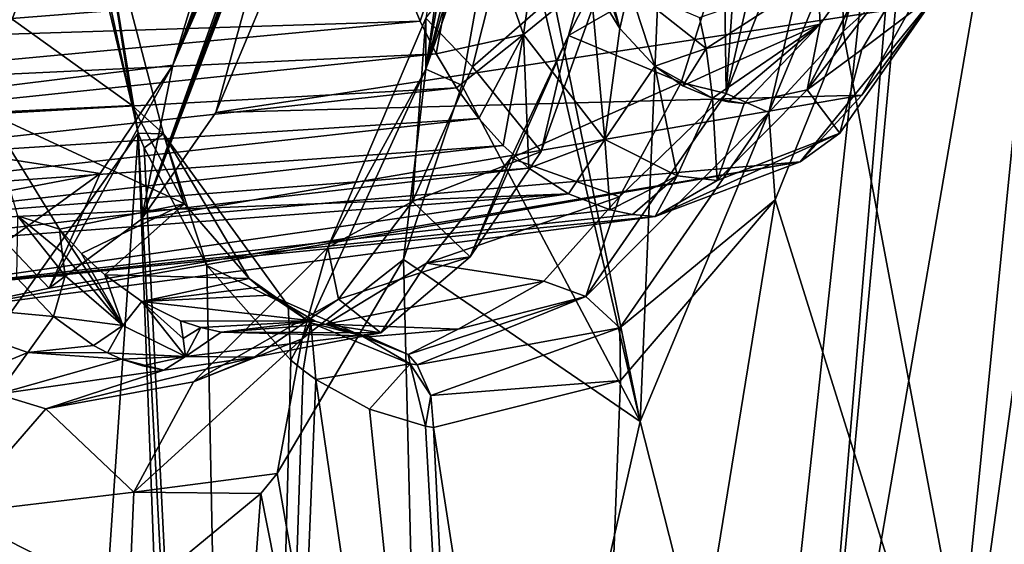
# Model space of a CAD drawing. Header units: metres. Extents: x -150 to 307, y -550 to 84.
# Tile 831 of 1056: x 249.59 to 252.95, y -13.33 to -11.54. Entities that reach past the tile are written whole.
import ezdxf

# ---------------------------------------------------------------- set-up
doc = ezdxf.new("R2010")
doc.units = ezdxf.units.M
doc.layers.add('solid_26006363', color=7, linetype='CONTINUOUS')

msp = doc.modelspace()

# ---------------------------------------------------------------- linework, layer by layer
at = {"layer": 'solid_26006363'}
for points in [[(247.951263, -14.257465, 951.906799), (252.180573, 0.000372, 948.293274), (248.598312, 0.000736, 952.540527)], [(247.951263, -14.257465, 951.906799), (255.587128, -0.000031, 943.90448), (252.180573, 0.000372, 948.293274)], [(247.951263, -14.257465, 951.906799), (254.887512, -14.478212, 943.281067), (255.587128, -0.000031, 943.90448)], [(248.892731, -6.4185, 926.910278), (249.790268, -10.9724, 928.343262), (248.680466, -13.780781, 926.987122)], [(251.265198, -10.728126, 934.467041), (251.710403, -12.908674, 935.243225), (251.928375, -7.703892, 935.309265)], [(251.710403, -12.908674, 935.243225), (252.664093, -10.617012, 936.531433), (251.928375, -7.703892, 935.309265)], [(251.810059, -17.519072, 936.105652), (253.274918, -9, 937.342651), (252.84436, -7.944332, 936.682312)], [(252.252716, -15.042229, 936.181519), (251.810059, -17.519072, 936.105652), (252.84436, -7.944332, 936.682312)], [(252.252716, -15.042229, 936.181519), (252.84436, -7.944332, 936.682312), (252.664093, -10.617012, 936.531433)], [(251.810059, -17.519072, 936.105652), (252.67569, -15.012932, 937.011597), (253.274918, -9, 937.342651)], [(252.67569, -15.012932, 937.011597), (253.008026, -15.023259, 936.636475), (253.507553, -9, 937.081543)], [(252.67569, -15.012932, 937.011597), (253.507553, -9, 937.081543), (253.274918, -9, 937.342651)], [(254.890045, -10.11483, 939.654663), (252.817551, -17.072838, 939.413269), (245.823288, -11.224192, 949.513977)], [(254.890045, -10.11483, 939.654663), (252.889893, -19.910128, 937.87262), (252.817551, -17.072838, 939.413269)], [(253.515091, -14.910597, 938.153931), (252.889893, -19.910128, 937.87262), (254.890045, -10.11483, 939.654663)], [(252.40329, -11.578052, 932.101685), (252.439377, -11.444045, 932.146851), (253.808365, -10.309201, 934.095703)], [(253.023529, -14.883463, 933.209106), (252.40329, -11.578052, 932.101685), (253.808365, -10.309201, 934.095703)], [(250.56842, -10.467242, 933.788513), (250.33963, -10.956529, 933.480713), (250.116531, -11.692293, 933.196655)], [(250.568558, -10.545215, 933.792664), (250.56842, -10.467242, 933.788513), (250.116531, -11.692293, 933.196655)], [(250.567352, -10.610978, 933.79425), (250.568558, -10.545215, 933.792664), (250.116531, -11.692293, 933.196655)], [(250.979767, -11.706484, 934.030212), (251.265198, -10.728126, 934.467041), (251.268661, -10.550341, 934.463074)], [(250.979767, -11.706484, 934.030212), (251.268661, -10.550341, 934.463074), (251.183731, -10.551995, 934.311768)], [(250.979767, -11.706484, 934.030212), (251.183731, -10.551995, 934.311768), (251.145004, -10.553416, 934.212341)], [(250.980011, -11.532798, 933.534607), (250.979767, -11.706484, 934.030212), (251.145004, -10.553416, 934.212341)], [(250.565063, -10.666368, 933.793701), (250.567352, -10.610978, 933.79425), (250.116531, -11.692293, 933.196655)], [(251.710403, -12.908674, 935.243225), (252.252716, -15.042229, 936.181519), (252.664093, -10.617012, 936.531433)], [(250.009369, -12.218646, 933.07135), (250.565063, -10.666368, 933.793701), (250.116531, -11.692293, 933.196655)], [(250.009369, -12.218646, 933.07135), (250.562729, -10.71297, 933.792725), (250.565063, -10.666368, 933.793701)], [(250.009369, -12.218646, 933.07135), (250.559967, -10.751966, 933.79071), (250.562729, -10.71297, 933.792725)], [(250.979767, -11.706484, 934.030212), (251.251221, -10.928292, 934.456848), (251.265198, -10.728126, 934.467041)], [(251.251221, -10.928292, 934.456848), (251.710403, -12.908674, 935.243225), (251.265198, -10.728126, 934.467041)], [(252.280228, -11.777094, 929.565125), (252.827423, -10.718417, 930.294006), (252.726089, -11.201728, 930.173218)], [(252.567337, -11.215545, 929.945984), (252.827423, -10.718417, 930.294006), (252.280228, -11.777094, 929.565125)], [(250.009369, -12.218646, 933.07135), (250.557739, -10.783516, 933.789063), (250.559967, -10.751966, 933.79071)], [(251.997559, -11.286668, 932.140503), (252.075073, -10.774871, 932.229614), (252.003632, -11.789911, 931.839783)], [(252.075073, -10.774871, 932.229614), (252.237, -10.778196, 932.138672), (252.003632, -11.789911, 931.839783)], [(252.003632, -11.789911, 931.839783), (252.237, -10.778196, 932.138672), (252.395874, -10.790856, 932.149963)], [(250.009369, -12.218646, 933.07135), (250.263702, -11.854607, 933.419189), (250.557739, -10.783516, 933.789063)], [(250.263702, -11.854607, 933.419189), (250.423447, -11.471597, 933.630127), (250.557739, -10.783516, 933.789063)], [(252.003632, -11.789911, 931.839783), (252.395874, -10.790856, 932.149963), (252.149673, -11.854748, 931.840515)], [(252.149673, -11.854748, 931.840515), (252.395874, -10.790856, 932.149963), (252.40329, -11.578052, 932.101685)], [(252.395874, -10.790856, 932.149963), (252.439377, -11.444045, 932.146851), (252.40329, -11.578052, 932.101685)], [(250.33963, -10.956529, 933.480713), (248.951813, -10.948673, 934.985962), (248.657089, -11.873304, 934.566345)], [(250.979767, -11.706484, 934.030212), (251.101913, -11.761521, 934.282898), (251.251221, -10.928292, 934.456848)], [(251.251221, -10.928292, 934.456848), (251.101913, -11.761521, 934.282898), (251.710403, -12.908674, 935.243225)], [(250.116531, -11.692293, 933.196655), (250.33963, -10.956529, 933.480713), (248.657089, -11.873304, 934.566345)], [(249.790268, -10.9724, 928.343262), (249.998474, -11.924872, 928.68573), (248.680466, -13.780781, 926.987122)], [(249.855148, -11.050137, 928.528381), (249.998474, -11.924872, 928.68573), (249.790268, -10.9724, 928.343262)], [(251.125336, -11.053217, 928.122925), (251.40181, -10.960948, 928.274292), (251.312698, -11.588513, 928.390747)], [(251.40181, -10.960948, 928.274292), (251.539825, -11.401443, 928.492065), (251.312698, -11.588513, 928.390747)], [(249.977539, -11.830956, 929.078552), (249.776688, -10.991296, 928.724304), (249.320709, -11.357504, 929.426758)], [(249.855148, -11.050137, 928.528381), (249.776688, -10.991296, 928.724304), (249.977539, -11.830956, 929.078552)], [(251.672638, -11.427462, 928.681274), (251.64151, -11.56792, 928.644775), (251.499786, -11.029425, 928.415955)], [(251.51973, -11.216222, 928.453857), (251.499786, -11.029425, 928.415955), (251.64151, -11.56792, 928.644775)], [(249.855148, -11.050137, 928.528381), (250.084778, -11.927205, 928.914185), (249.998474, -11.924872, 928.68573)], [(249.855148, -11.050137, 928.528381), (249.977539, -11.830956, 929.078552), (250.084778, -11.927205, 928.914185)], [(251.125336, -11.053217, 928.122925), (250.959793, -11.542301, 928.425537), (250.91246, -11.426021, 928.361694)], [(251.125336, -11.053217, 928.122925), (251.014938, -11.654513, 928.499146), (250.959793, -11.542301, 928.425537)], [(251.125336, -11.053217, 928.122925), (251.312698, -11.588513, 928.390747), (251.014938, -11.654513, 928.499146)], [(250.980011, -11.532798, 933.534607), (251.275345, -11.155883, 933.199036), (251.139008, -11.698928, 932.998596)], [(251.629517, -11.268718, 932.725342), (251.139008, -11.698928, 932.998596), (251.275345, -11.155883, 933.199036)], [(251.576401, -11.191957, 932.644043), (251.46579, -11.591379, 932.505005), (251.629517, -11.268718, 932.725342)], [(251.997559, -11.286668, 932.140503), (251.46579, -11.591379, 932.505005), (251.576401, -11.191957, 932.644043)], [(251.51973, -11.216222, 928.453857), (251.64151, -11.56792, 928.644775), (251.539825, -11.401443, 928.492065)], [(252.280228, -11.777094, 929.565125), (252.726089, -11.201728, 930.173218), (252.467163, -11.63983, 929.825134)], [(252.324249, -11.552309, 929.615723), (252.567337, -11.215545, 929.945984), (252.280228, -11.777094, 929.565125)], [(252.316452, -11.389971, 929.689209), (252.567337, -11.215545, 929.945984), (252.324249, -11.552309, 929.615723)], [(252.467163, -11.63983, 929.825134), (252.726089, -11.201728, 930.173218), (252.728088, -11.441796, 930.366089)], [(252.817551, -17.072838, 939.413269), (244.751938, -16.872917, 948.559448), (245.823288, -11.224192, 949.513977)], [(251.629517, -11.268718, 932.725342), (251.373123, -11.987314, 932.392639), (251.139008, -11.698928, 932.998596)], [(251.46579, -11.591379, 932.505005), (251.373123, -11.987314, 932.392639), (251.629517, -11.268718, 932.725342)], [(251.85025, -11.751698, 931.940857), (251.46579, -11.591379, 932.505005), (251.997559, -11.286668, 932.140503)], [(251.85025, -11.751698, 931.940857), (251.997559, -11.286668, 932.140503), (252.003632, -11.789911, 931.839783)], [(249.977539, -11.830956, 929.078552), (249.320709, -11.357504, 929.426758), (249.484818, -11.853856, 929.68457)], [(251.590469, -11.946284, 928.793091), (251.312698, -11.588513, 928.390747), (251.539825, -11.401443, 928.492065)], [(251.64151, -11.56792, 928.644775), (251.590469, -11.946284, 928.793091), (251.539825, -11.401443, 928.492065)], [(251.913467, -11.529543, 929.107178), (252.316452, -11.389971, 929.689209), (251.936188, -11.636311, 929.066833)], [(252.316452, -11.389971, 929.689209), (252.324249, -11.552309, 929.615723), (251.936188, -11.636311, 929.066833)], [(250.91246, -11.426021, 928.361694), (248.437576, -11.622169, 930.788391), (248.387665, -11.460731, 930.709106)], [(250.91246, -11.426021, 928.361694), (250.959793, -11.542301, 928.425537), (248.437576, -11.622169, 930.788391)], [(251.672638, -11.427462, 928.681274), (251.761169, -11.696607, 928.82135), (251.64151, -11.56792, 928.644775)], [(251.672638, -11.427462, 928.681274), (251.936188, -11.636311, 929.066833), (251.761169, -11.696607, 928.82135)], [(251.672638, -11.427462, 928.681274), (251.913467, -11.529543, 929.107178), (251.936188, -11.636311, 929.066833)], [(252.728088, -11.441796, 930.366089), (252.466904, -11.794749, 930.347961), (252.256775, -12.02308, 930.088501)], [(252.392319, -11.9252, 929.910339), (252.728088, -11.441796, 930.366089), (252.256775, -12.02308, 930.088501)], [(252.467163, -11.63983, 929.825134), (252.728088, -11.441796, 930.366089), (252.392319, -11.9252, 929.910339)], [(252.728088, -11.441796, 930.366089), (252.636612, -11.492989, 930.554382), (252.466904, -11.794749, 930.347961)], [(252.636612, -11.492989, 930.554382), (250.423447, -11.471597, 933.630127), (250.263702, -11.854607, 933.419189)], [(252.466904, -11.794749, 930.347961), (252.636612, -11.492989, 930.554382), (250.263702, -11.854607, 933.419189)], [(250.959793, -11.542301, 928.425537), (248.497116, -11.773153, 930.880981), (248.437576, -11.622169, 930.788391)], [(250.959793, -11.542301, 928.425537), (251.014938, -11.654513, 928.499146), (248.497116, -11.773153, 930.880981)], [(250.64505, -12.314672, 933.029602), (250.979767, -11.706484, 934.030212), (250.980011, -11.532798, 933.534607)], [(250.64505, -12.314672, 933.029602), (250.980011, -11.532798, 933.534607), (250.933609, -12.158373, 932.66748)], [(250.980011, -11.532798, 933.534607), (251.139008, -11.698928, 932.998596), (250.933609, -12.158373, 932.66748)], [(251.94664, -11.721066, 929.086304), (251.936188, -11.636311, 929.066833), (252.324249, -11.552309, 929.615723)], [(251.94664, -11.721066, 929.086304), (252.324249, -11.552309, 929.615723), (251.95723, -11.805872, 929.105957)], [(252.324249, -11.552309, 929.615723), (252.01123, -11.818256, 929.183594), (251.95723, -11.805872, 929.105957)], [(252.324249, -11.552309, 929.615723), (252.065872, -11.823713, 929.261719), (252.01123, -11.818256, 929.183594)], [(252.324249, -11.552309, 929.615723), (252.280228, -11.777094, 929.565125), (252.065872, -11.823713, 929.261719)], [(251.64151, -11.56792, 928.644775), (251.761169, -11.696607, 928.82135), (251.590469, -11.946284, 928.793091)], [(252.149673, -11.854748, 931.840515), (252.40329, -11.578052, 932.101685), (252.171616, -12.152227, 931.797607)], [(252.171616, -12.152227, 931.797607), (252.40329, -11.578052, 932.101685), (253.023529, -14.883463, 933.209106)], [(251.312698, -11.588513, 928.390747), (251.084198, -11.770579, 928.590759), (251.014938, -11.654513, 928.499146)], [(251.312698, -11.588513, 928.390747), (251.160507, -11.874962, 928.690979), (251.084198, -11.770579, 928.590759)], [(251.46579, -11.591379, 932.505005), (251.130615, -12.346475, 932.062317), (251.373123, -11.987314, 932.392639)], [(251.46579, -11.591379, 932.505005), (251.27002, -12.010502, 932.24469), (251.130615, -12.346475, 932.062317)], [(251.312698, -11.588513, 928.390747), (251.243088, -11.96666, 928.798706), (251.160507, -11.874962, 928.690979)], [(251.312698, -11.588513, 928.390747), (251.331177, -12.044744, 928.913025), (251.243088, -11.96666, 928.798706)], [(251.85025, -11.751698, 931.940857), (251.27002, -12.010502, 932.24469), (251.46579, -11.591379, 932.505005)], [(251.590469, -11.946284, 928.793091), (251.331177, -12.044744, 928.913025), (251.312698, -11.588513, 928.390747)], [(251.014938, -11.654513, 928.499146), (248.564224, -11.911601, 930.983704), (248.497116, -11.773153, 930.880981)], [(251.014938, -11.654513, 928.499146), (251.084198, -11.770579, 928.590759), (248.564224, -11.911601, 930.983704)], [(251.936188, -11.636311, 929.066833), (251.856567, -11.763168, 928.960449), (251.761169, -11.696607, 928.82135)], [(251.94664, -11.721066, 929.086304), (251.856567, -11.763168, 928.960449), (251.936188, -11.636311, 929.066833)], [(252.280228, -11.777094, 929.565125), (252.467163, -11.63983, 929.825134), (252.392319, -11.9252, 929.910339)], [(249.868439, -12.062613, 932.858643), (250.116531, -11.692293, 933.196655), (248.657089, -11.873304, 934.566345)], [(249.695206, -12.454182, 932.631409), (250.116531, -11.692293, 933.196655), (249.868439, -12.062613, 932.858643)], [(249.695206, -12.454182, 932.631409), (250.009369, -12.218646, 933.07135), (250.116531, -11.692293, 933.196655)], [(250.979767, -11.706484, 934.030212), (250.557816, -12.626791, 933.442749), (250.903076, -12.355446, 934.026001)], [(250.64505, -12.314672, 933.029602), (250.557816, -12.626791, 933.442749), (250.979767, -11.706484, 934.030212)], [(250.979767, -11.706484, 934.030212), (250.903076, -12.355446, 934.026001), (251.101913, -11.761521, 934.282898)], [(251.373123, -11.987314, 932.392639), (250.933609, -12.158373, 932.66748), (251.139008, -11.698928, 932.998596)], [(251.837326, -12.070254, 929.13501), (251.590469, -11.946284, 928.793091), (251.761169, -11.696607, 928.82135)], [(251.95723, -11.805872, 929.105957), (251.837326, -12.070254, 929.13501), (251.761169, -11.696607, 928.82135)], [(251.856567, -11.763168, 928.960449), (251.95723, -11.805872, 929.105957), (251.761169, -11.696607, 928.82135)], [(251.94664, -11.721066, 929.086304), (251.95723, -11.805872, 929.105957), (251.856567, -11.763168, 928.960449)], [(251.640625, -12.142179, 931.640991), (251.27002, -12.010502, 932.24469), (251.85025, -11.751698, 931.940857)], [(251.640625, -12.142179, 931.640991), (251.85025, -11.751698, 931.940857), (252.003632, -11.789911, 931.839783)], [(251.084198, -11.770579, 928.590759), (248.637939, -12.036964, 931.095276), (248.564224, -11.911601, 930.983704)], [(251.084198, -11.770579, 928.590759), (251.160507, -11.874962, 928.690979), (248.637939, -12.036964, 931.095276)], [(251.101913, -11.761521, 934.282898), (250.903076, -12.355446, 934.026001), (251.710403, -12.908674, 935.243225)], [(252.280228, -11.777094, 929.565125), (251.973038, -12.086204, 929.32019), (252.065872, -11.823713, 929.261719)], [(252.280228, -11.777094, 929.565125), (252.392319, -11.9252, 929.910339), (251.973038, -12.086204, 929.32019)], [(252.466904, -11.794749, 930.347961), (250.263702, -11.854607, 933.419189), (250.009369, -12.218646, 933.07135)], [(252.256775, -12.02308, 930.088501), (252.466904, -11.794749, 930.347961), (250.009369, -12.218646, 933.07135)], [(251.52504, -12.4819, 931.148743), (252.003632, -11.789911, 931.839783), (252.149673, -11.854748, 931.840515)], [(251.640625, -12.142179, 931.640991), (252.003632, -11.789911, 931.839783), (251.52504, -12.4819, 931.148743)], [(251.973038, -12.086204, 929.32019), (251.837326, -12.070254, 929.13501), (251.95723, -11.805872, 929.105957)], [(252.065872, -11.823713, 929.261719), (251.973038, -12.086204, 929.32019), (251.95723, -11.805872, 929.105957)], [(252.01123, -11.818256, 929.183594), (252.065872, -11.823713, 929.261719), (251.95723, -11.805872, 929.105957)], [(250.156128, -12.166257, 929.36908), (249.977539, -11.830956, 929.078552), (249.484818, -11.853856, 929.68457)], [(249.484818, -11.853856, 929.68457), (249.586243, -12.206549, 929.847412), (249.729462, -12.251982, 930.052246)], [(250.156128, -12.166257, 929.36908), (249.484818, -11.853856, 929.68457), (249.729462, -12.251982, 930.052246)], [(250.084778, -11.927205, 928.914185), (249.977539, -11.830956, 929.078552), (250.156128, -12.166257, 929.36908)], [(251.52504, -12.4819, 931.148743), (252.149673, -11.854748, 931.840515), (251.640961, -12.589167, 931.12439)], [(251.640961, -12.589167, 931.12439), (252.149673, -11.854748, 931.840515), (252.171616, -12.152227, 931.797607)], [(249.868439, -12.062613, 932.858643), (248.657089, -11.873304, 934.566345), (248.151123, -12.389289, 933.786072)], [(251.160507, -11.874962, 928.690979), (248.717041, -12.148182, 931.213928), (248.637939, -12.036964, 931.095276)], [(251.160507, -11.874962, 928.690979), (251.243088, -11.96666, 928.798706), (248.717041, -12.148182, 931.213928)], [(249.529449, -18.81452, 928.550537), (248.680466, -13.780781, 926.987122), (249.998474, -11.924872, 928.68573)], [(250.252197, -18.756512, 929.538818), (249.529449, -18.81452, 928.550537), (249.998474, -11.924872, 928.68573)], [(249.998474, -11.924872, 928.68573), (250.018265, -11.974811, 928.716248), (250.358734, -18.799103, 929.690491)], [(250.252197, -18.756512, 929.538818), (249.998474, -11.924872, 928.68573), (250.358734, -18.799103, 929.690491)], [(250.084778, -11.927205, 928.914185), (250.018265, -11.974811, 928.716248), (249.998474, -11.924872, 928.68573)], [(250.084778, -11.927205, 928.914185), (250.232544, -12.375986, 929.03949), (250.018265, -11.974811, 928.716248)], [(250.084778, -11.927205, 928.914185), (250.509918, -12.51424, 929.574341), (250.232544, -12.375986, 929.03949)], [(250.084778, -11.927205, 928.914185), (250.156128, -12.166257, 929.36908), (250.376617, -12.42047, 929.719299)], [(250.509918, -12.51424, 929.574341), (250.084778, -11.927205, 928.914185), (250.376617, -12.42047, 929.719299)], [(251.590469, -11.946284, 928.793091), (251.466141, -12.131476, 929.087219), (251.331177, -12.044744, 928.913025)], [(251.590469, -11.946284, 928.793091), (251.608597, -12.186912, 929.27002), (251.466141, -12.131476, 929.087219)], [(251.837326, -12.070254, 929.13501), (251.608597, -12.186912, 929.27002), (251.590469, -11.946284, 928.793091)], [(252.392319, -11.9252, 929.910339), (252.256775, -12.02308, 930.088501), (251.761658, -12.209509, 929.465271)], [(252.392319, -11.9252, 929.910339), (251.761658, -12.209509, 929.465271), (251.973038, -12.086204, 929.32019)], [(251.243088, -11.96666, 928.798706), (248.800156, -12.244511, 931.337585), (248.717041, -12.148182, 931.213928)], [(251.243088, -11.96666, 928.798706), (251.331177, -12.044744, 928.913025), (248.800156, -12.244511, 931.337585)], [(250.018265, -11.974811, 928.716248), (250.232544, -12.375986, 929.03949), (250.358734, -18.799103, 929.690491)], [(251.373123, -11.987314, 932.392639), (251.130615, -12.346475, 932.062317), (250.933609, -12.158373, 932.66748)], [(252.256775, -12.02308, 930.088501), (249.695206, -12.454182, 932.631409), (249.359116, -12.524794, 932.152405)], [(252.256775, -12.02308, 930.088501), (249.359116, -12.524794, 932.152405), (251.761658, -12.209509, 929.465271)], [(252.256775, -12.02308, 930.088501), (250.009369, -12.218646, 933.07135), (249.695206, -12.454182, 932.631409)], [(251.27002, -12.010502, 932.24469), (250.982391, -12.368956, 931.849731), (251.130615, -12.346475, 932.062317)], [(251.640625, -12.142179, 931.640991), (250.982391, -12.368956, 931.849731), (251.27002, -12.010502, 932.24469)], [(251.331177, -12.044744, 928.913025), (250.109314, -12.1853, 930.188354), (248.800156, -12.244511, 931.337585)], [(251.466141, -12.131476, 929.087219), (250.109314, -12.1853, 930.188354), (251.331177, -12.044744, 928.913025)], [(249.545776, -12.296382, 932.407104), (249.868439, -12.062613, 932.858643), (248.151123, -12.389289, 933.786072)], [(249.695206, -12.454182, 932.631409), (249.868439, -12.062613, 932.858643), (249.545776, -12.296382, 932.407104)], [(251.837326, -12.070254, 929.13501), (251.685089, -12.202821, 929.367737), (251.608597, -12.186912, 929.27002)], [(251.837326, -12.070254, 929.13501), (251.761658, -12.209509, 929.465271), (251.685089, -12.202821, 929.367737)], [(251.973038, -12.086204, 929.32019), (251.761658, -12.209509, 929.465271), (251.837326, -12.070254, 929.13501)], [(251.466141, -12.131476, 929.087219), (249.116104, -12.469279, 931.801208), (248.886307, -12.326002, 931.464844)], [(251.466141, -12.131476, 929.087219), (248.886307, -12.326002, 931.464844), (250.109314, -12.1853, 930.188354)], [(251.466141, -12.131476, 929.087219), (251.608597, -12.186912, 929.27002), (249.116104, -12.469279, 931.801208)], [(251.381775, -12.430149, 931.259827), (250.982391, -12.368956, 931.849731), (251.640625, -12.142179, 931.640991)], [(251.381775, -12.430149, 931.259827), (251.640625, -12.142179, 931.640991), (251.52504, -12.4819, 931.148743)], [(251.511383, -16.20743, 931.109985), (252.171616, -12.152227, 931.797607), (253.023529, -14.883463, 933.209106)], [(251.511383, -16.20743, 931.109985), (251.643143, -12.76862, 931.070557), (252.171616, -12.152227, 931.797607)], [(251.640961, -12.589167, 931.12439), (252.171616, -12.152227, 931.797607), (251.643143, -12.76862, 931.070557)], [(250.109314, -12.1853, 930.188354), (248.886307, -12.326002, 931.464844), (248.800156, -12.244511, 931.337585)], [(251.608597, -12.186912, 929.27002), (251.685089, -12.202821, 929.367737), (249.116104, -12.469279, 931.801208)], [(250.156128, -12.166257, 929.36908), (249.729462, -12.251982, 930.052246), (249.805344, -12.335819, 930.16449)], [(250.156128, -12.166257, 929.36908), (249.805344, -12.335819, 930.16449), (249.884155, -12.408728, 930.280518)], [(250.376617, -12.42047, 929.719299), (250.156128, -12.166257, 929.36908), (249.884155, -12.408728, 930.280518)], [(250.64505, -12.314672, 933.029602), (250.933609, -12.158373, 932.66748), (250.681931, -12.491918, 932.242004)], [(251.130615, -12.346475, 932.062317), (250.681931, -12.491918, 932.242004), (250.933609, -12.158373, 932.66748)], [(251.685089, -12.202821, 929.367737), (251.761658, -12.209509, 929.465271), (249.116104, -12.469279, 931.801208)], [(251.761658, -12.209509, 929.465271), (249.359116, -12.524794, 932.152405), (249.116104, -12.469279, 931.801208)], [(249.586243, -12.206549, 929.847412), (249.582977, -12.417685, 930.270142), (249.748871, -12.412216, 930.088989)], [(249.739136, -12.332072, 930.070557), (249.586243, -12.206549, 929.847412), (249.748871, -12.412216, 930.088989)], [(249.729462, -12.251982, 930.052246), (249.586243, -12.206549, 929.847412), (249.739136, -12.332072, 930.070557)], [(249.729462, -12.251982, 930.052246), (249.739136, -12.332072, 930.070557), (249.945999, -12.580768, 930.378357)], [(249.805344, -12.335819, 930.16449), (249.729462, -12.251982, 930.052246), (249.945999, -12.580768, 930.378357)], [(249.359116, -12.524794, 932.152405), (249.695206, -12.454182, 932.631409), (249.545776, -12.296382, 932.407104)], [(250.187286, -12.773927, 932.290894), (250.557816, -12.626791, 933.442749), (250.64505, -12.314672, 933.029602)], [(250.187286, -12.773927, 932.290894), (250.64505, -12.314672, 933.029602), (250.681931, -12.491918, 932.242004)], [(249.739136, -12.332072, 930.070557), (249.748871, -12.412216, 930.088989), (249.945999, -12.580768, 930.378357)], [(249.884155, -12.408728, 930.280518), (249.805344, -12.335819, 930.16449), (249.945999, -12.580768, 930.378357)], [(250.903076, -12.355446, 934.026001), (250.472382, -13.086435, 933.442444), (250.994949, -16.078171, 934.404663)], [(250.557816, -12.626791, 933.442749), (250.472382, -13.086435, 933.442444), (250.903076, -12.355446, 934.026001)], [(251.130615, -12.346475, 932.062317), (250.82576, -12.606185, 931.638), (250.681931, -12.491918, 932.242004)], [(250.982391, -12.368956, 931.849731), (250.82576, -12.606185, 931.638), (251.130615, -12.346475, 932.062317)], [(250.903076, -12.355446, 934.026001), (250.994949, -16.078171, 934.404663), (251.710403, -12.908674, 935.243225)], [(250.232544, -12.375986, 929.03949), (250.51886, -12.699822, 929.461792), (250.358734, -18.799103, 929.690491)], [(250.509918, -12.51424, 929.574341), (250.51886, -12.699822, 929.461792), (250.232544, -12.375986, 929.03949)], [(250.982391, -12.368956, 931.849731), (250.639603, -12.576549, 931.368774), (250.82576, -12.606185, 931.638)], [(251.381775, -12.430149, 931.259827), (250.639603, -12.576549, 931.368774), (250.982391, -12.368956, 931.849731)], [(249.709976, -12.549976, 930.506165), (249.582977, -12.417685, 930.270142), (249.119598, -12.496356, 930.529053)], [(249.748871, -12.412216, 930.088989), (249.582977, -12.417685, 930.270142), (249.709976, -12.549976, 930.506165)], [(249.945999, -12.580768, 930.378357), (249.748871, -12.412216, 930.088989), (249.709976, -12.549976, 930.506165)], [(250.010529, -12.499658, 930.465393), (249.884155, -12.408728, 930.280518), (249.945999, -12.580768, 930.378357)], [(250.376617, -12.42047, 929.719299), (249.884155, -12.408728, 930.280518), (250.010529, -12.499658, 930.465393)], [(250.412094, -12.450041, 929.775024), (250.376617, -12.42047, 929.719299), (250.010529, -12.499658, 930.465393)], [(250.448227, -12.477641, 929.831787), (250.509918, -12.51424, 929.574341), (250.376617, -12.42047, 929.719299)], [(250.412094, -12.450041, 929.775024), (250.448227, -12.477641, 929.831787), (250.376617, -12.42047, 929.719299)], [(250.412094, -12.450041, 929.775024), (250.010529, -12.499658, 930.465393), (250.448227, -12.477641, 929.831787)], [(251.090073, -12.594289, 930.821472), (250.639603, -12.576549, 931.368774), (251.381775, -12.430149, 931.259827)], [(251.090073, -12.594289, 930.821472), (251.381775, -12.430149, 931.259827), (251.52504, -12.4819, 931.148743)], [(250.601929, -12.566712, 930.071716), (250.448227, -12.477641, 929.831787), (250.010529, -12.499658, 930.465393)], [(250.187286, -12.773927, 932.290894), (250.681931, -12.491918, 932.242004), (250.395676, -12.688822, 931.744873)], [(250.82576, -12.606185, 931.638), (250.395676, -12.688822, 931.744873), (250.681931, -12.491918, 932.242004)], [(250.448227, -12.477641, 929.831787), (250.587509, -12.572559, 929.690796), (250.509918, -12.51424, 929.574341)], [(250.761154, -12.616533, 930.318359), (250.587509, -12.572559, 929.690796), (250.448227, -12.477641, 929.831787)], [(250.601929, -12.566712, 930.071716), (250.761154, -12.616533, 930.318359), (250.448227, -12.477641, 929.831787)], [(251.52504, -12.4819, 931.148743), (250.950165, -12.715377, 930.227539), (250.919464, -12.679981, 930.252502)], [(251.090073, -12.594289, 930.821472), (251.52504, -12.4819, 931.148743), (250.919464, -12.679981, 930.252502)], [(251.52504, -12.4819, 931.148743), (251.640961, -12.589167, 931.12439), (250.950165, -12.715377, 930.227539)], [(249.119598, -12.496356, 930.529053), (249.400497, -12.766021, 931.023438), (249.622345, -12.673798, 930.902222)], [(249.709976, -12.549976, 930.506165), (249.119598, -12.496356, 930.529053), (249.622345, -12.673798, 930.902222)], [(250.010529, -12.499658, 930.465393), (249.945999, -12.580768, 930.378357), (250.15947, -12.687302, 930.688477)], [(250.010529, -12.499658, 930.465393), (250.15947, -12.687302, 930.688477), (250.151276, -12.626101, 930.673157)], [(250.010529, -12.499658, 930.465393), (250.151276, -12.626101, 930.673157), (250.143097, -12.564925, 930.657898)], [(250.601929, -12.566712, 930.071716), (250.010529, -12.499658, 930.465393), (250.143097, -12.564925, 930.657898)], [(250.587509, -12.572559, 929.690796), (250.51886, -12.699822, 929.461792), (250.509918, -12.51424, 929.574341)], [(249.709976, -12.549976, 930.506165), (249.622345, -12.673798, 930.902222), (249.846008, -12.649369, 930.756409)], [(249.945999, -12.580768, 930.378357), (249.709976, -12.549976, 930.506165), (249.846008, -12.649369, 930.756409)], [(249.945999, -12.580768, 930.378357), (249.846008, -12.649369, 930.756409), (249.893555, -12.674459, 930.843323)], [(249.945999, -12.580768, 930.378357), (249.893555, -12.674459, 930.843323), (250.15947, -12.687302, 930.688477)], [(250.21199, -12.587925, 930.757507), (250.143097, -12.564925, 930.657898), (250.151276, -12.626101, 930.673157)], [(250.601929, -12.566712, 930.071716), (250.143097, -12.564925, 930.657898), (250.21199, -12.587925, 930.757507)], [(250.21199, -12.587925, 930.757507), (250.151276, -12.626101, 930.673157), (250.15947, -12.687302, 930.688477)], [(250.281662, -12.603954, 930.85791), (250.21199, -12.587925, 930.757507), (250.15947, -12.687302, 930.688477)], [(250.601929, -12.566712, 930.071716), (250.21199, -12.587925, 930.757507), (250.281662, -12.603954, 930.85791)], [(250.601929, -12.566712, 930.071716), (250.281662, -12.603954, 930.85791), (250.761154, -12.616533, 930.318359)], [(250.639603, -12.576549, 931.368774), (250.281662, -12.603954, 930.85791), (250.82576, -12.606185, 931.638)], [(250.761154, -12.616533, 930.318359), (250.281662, -12.603954, 930.85791), (250.639603, -12.576549, 931.368774)], [(250.587509, -12.572559, 929.690796), (250.561447, -12.733932, 929.523987), (250.51886, -12.699822, 929.461792)], [(250.587509, -12.572559, 929.690796), (250.604584, -12.765433, 929.586914), (250.561447, -12.733932, 929.523987)], [(250.925903, -12.711951, 930.191833), (250.604584, -12.765433, 929.586914), (250.587509, -12.572559, 929.690796)], [(250.761154, -12.616533, 930.318359), (250.925903, -12.711951, 930.191833), (250.587509, -12.572559, 929.690796)], [(250.761154, -12.616533, 930.318359), (250.639603, -12.576549, 931.368774), (250.783661, -12.620276, 930.353088)], [(251.090073, -12.594289, 930.821472), (250.783661, -12.620276, 930.353088), (250.639603, -12.576549, 931.368774)], [(251.090073, -12.594289, 930.821472), (250.919464, -12.679981, 930.252502), (250.783661, -12.620276, 930.353088)], [(251.640961, -12.589167, 931.12439), (250.997177, -12.819634, 930.184326), (250.950165, -12.715377, 930.227539)], [(251.640961, -12.589167, 931.12439), (251.643143, -12.76862, 931.070557), (250.997177, -12.819634, 930.184326)], [(250.557816, -12.626791, 933.442749), (249.983246, -13.150548, 932.594666), (250.472382, -13.086435, 933.442444)], [(250.187286, -12.773927, 932.290894), (249.983246, -13.150548, 932.594666), (250.557816, -12.626791, 933.442749)], [(250.281662, -12.603954, 930.85791), (250.15947, -12.687302, 930.688477), (250.82576, -12.606185, 931.638)], [(250.82576, -12.606185, 931.638), (250.15947, -12.687302, 930.688477), (250.395676, -12.688822, 931.744873)], [(250.919464, -12.679981, 930.252502), (250.925903, -12.711951, 930.191833), (250.761154, -12.616533, 930.318359)], [(250.761154, -12.616533, 930.318359), (250.783661, -12.620276, 930.353088), (250.919464, -12.679981, 930.252502)], [(249.893555, -12.674459, 930.843323), (249.846008, -12.649369, 930.756409), (249.622345, -12.673798, 930.902222)], [(249.518661, -12.815787, 931.195313), (249.622345, -12.673798, 930.902222), (249.400497, -12.766021, 931.023438)], [(249.518661, -12.815787, 931.195313), (249.941452, -12.695673, 930.930664), (249.622345, -12.673798, 930.902222)], [(250.086395, -12.733142, 931.193176), (249.941452, -12.695673, 930.930664), (249.518661, -12.815787, 931.195313)], [(249.941452, -12.695673, 930.930664), (249.893555, -12.674459, 930.843323), (249.622345, -12.673798, 930.902222)], [(249.683487, -12.865461, 931.463867), (250.395676, -12.688822, 931.744873), (250.086395, -12.733142, 931.193176)], [(249.683487, -12.865461, 931.463867), (250.187286, -12.773927, 932.290894), (250.395676, -12.688822, 931.744873)], [(250.15947, -12.687302, 930.688477), (249.893555, -12.674459, 930.843323), (249.941452, -12.695673, 930.930664)], [(250.15947, -12.687302, 930.688477), (249.941452, -12.695673, 930.930664), (250.013504, -12.719083, 931.061462)], [(250.013504, -12.719083, 931.061462), (249.941452, -12.695673, 930.930664), (250.086395, -12.733142, 931.193176)], [(250.15947, -12.687302, 930.688477), (250.013504, -12.719083, 931.061462), (250.086395, -12.733142, 931.193176)], [(250.15947, -12.687302, 930.688477), (250.086395, -12.733142, 931.193176), (250.395676, -12.688822, 931.744873)], [(250.919464, -12.679981, 930.252502), (250.950165, -12.715377, 930.227539), (250.925903, -12.711951, 930.191833)], [(250.51886, -12.699822, 929.461792), (250.561447, -12.733932, 929.523987), (250.358734, -18.799103, 929.690491)], [(250.786926, -12.867202, 929.851685), (250.604584, -12.765433, 929.586914), (250.925903, -12.711951, 930.191833)], [(250.786926, -12.867202, 929.851685), (250.925903, -12.711951, 930.191833), (250.978958, -12.925051, 930.128601)], [(250.997177, -12.819634, 930.184326), (250.978958, -12.925051, 930.128601), (250.925903, -12.711951, 930.191833)], [(250.950165, -12.715377, 930.227539), (250.997177, -12.819634, 930.184326), (250.925903, -12.711951, 930.191833)], [(249.683487, -12.865461, 931.463867), (250.086395, -12.733142, 931.193176), (249.518661, -12.815787, 931.195313)], [(250.561447, -12.733932, 929.523987), (250.604584, -12.765433, 929.586914), (250.358734, -18.799103, 929.690491)], [(249.683487, -12.865461, 931.463867), (249.983246, -13.150548, 932.594666), (250.187286, -12.773927, 932.290894)], [(250.604584, -12.765433, 929.586914), (251.200211, -16.864979, 930.71344), (250.358734, -18.799103, 929.690491)], [(250.786926, -12.867202, 929.851685), (251.200211, -16.864979, 930.71344), (250.604584, -12.765433, 929.586914)], [(250.997177, -12.819634, 930.184326), (251.643143, -12.76862, 931.070557), (251.005814, -12.929383, 930.167114)], [(251.511383, -16.20743, 931.109985), (251.005814, -12.929383, 930.167114), (251.643143, -12.76862, 931.070557)], [(249.37294, -13.223367, 931.653503), (249.683487, -12.865461, 931.463867), (249.518661, -12.815787, 931.195313)], [(250.997177, -12.819634, 930.184326), (251.005814, -12.929383, 930.167114), (250.978958, -12.925051, 930.128601)], [(249.37294, -13.223367, 931.653503), (249.983246, -13.150548, 932.594666), (249.683487, -12.865461, 931.463867)], [(250.786926, -12.867202, 929.851685), (250.978958, -12.925051, 930.128601), (251.200211, -16.864979, 930.71344)], [(251.005814, -12.929383, 930.167114), (251.200211, -16.864979, 930.71344), (250.978958, -12.925051, 930.128601)], [(250.994949, -16.078171, 934.404663), (252.252716, -15.042229, 936.181519), (251.710403, -12.908674, 935.243225)], [(251.200211, -16.864979, 930.71344), (251.005814, -12.929383, 930.167114), (251.511383, -16.20743, 931.109985)], [(249.983246, -13.150548, 932.594666), (250.416656, -13.15507, 933.365723), (250.472382, -13.086435, 933.442444)], [(250.472382, -13.086435, 933.442444), (250.416656, -13.15507, 933.365723), (250.994949, -16.078171, 934.404663)], [(249.983246, -13.150548, 932.594666), (249.37294, -13.223367, 931.653503), (249.96727, -13.525753, 932.738464)], [(249.983246, -13.150548, 932.594666), (249.96727, -13.525753, 932.738464), (250.416656, -13.15507, 933.365723)], [(249.96727, -13.525753, 932.738464), (250.035172, -18.334667, 933.186157), (250.416656, -13.15507, 933.365723)], [(250.035172, -18.334667, 933.186157), (250.994949, -16.078171, 934.404663), (250.416656, -13.15507, 933.365723)], [(249.37294, -13.223367, 931.653503), (249.24295, -13.694779, 931.708984), (249.96727, -13.525753, 932.738464)]]:
    msp.add_3dface(points, dxfattribs=at)

doc.saveas('drawing.dxf')
